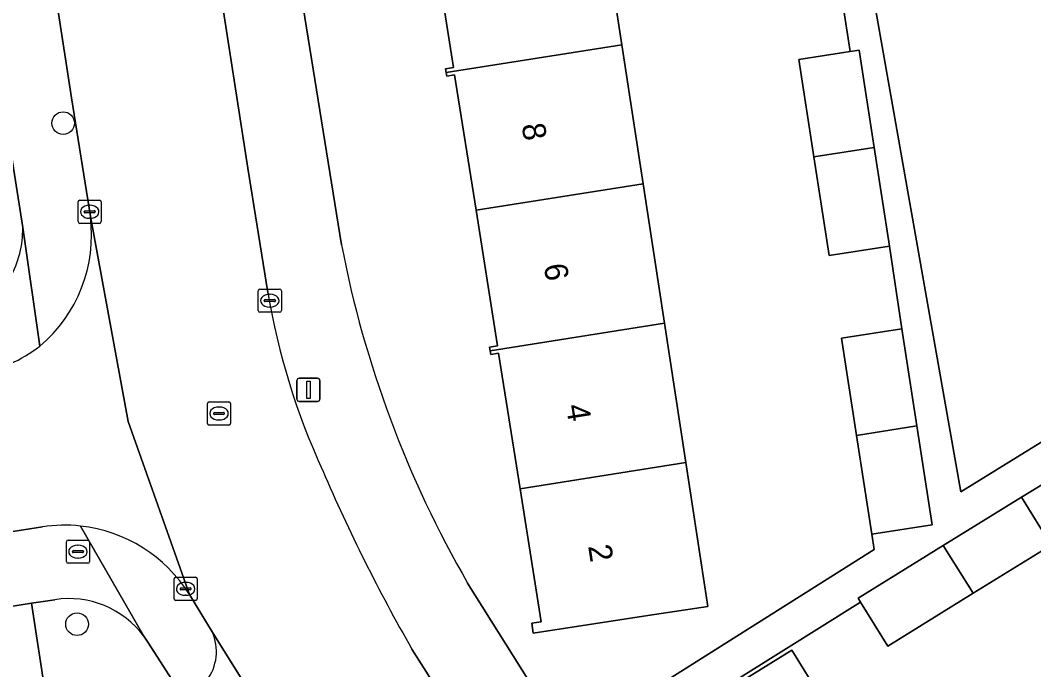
# Model space of a CAD drawing. Extents: x 160077 to 160948, y 386481 to 387498.
# Drawn here: x 160446.25 to 160490.05, y 387278.08 to 387306.15 of the extents above; entities that cross this region are included whole.
import ezdxf

# ---------------------------------------------------------------- set-up
doc = ezdxf.new("R2010")
doc.units = 0
for name, color, linetype in [('IMGEO_Boom', 7, 'Continuous'), ('IMGEO_Brandkraan', 7, 'Continuous'), ('IMGEO_Erf', 7, 'Continuous'), ('IMGEO_Groenvoorziening', 7, 'Continuous'), ('IMGEO_Kolk', 7, 'Continuous'), ('IMGEO_Lichtmast', 7, 'Continuous'), ('IMGEO_Pand', 7, 'Continuous'), ('IMGEO_Pand_nummerreeks', 7, 'Continuous'), ('IMGEO_Rijbaan_lokaal_open', 7, 'Continuous'), ('IMGEO_Rioolput', 7, 'Continuous'), ('IMGEO_Voetpad_open', 7, 'Continuous')]:
    doc.layers.add(name, color=color, linetype=linetype)

msp = doc.modelspace()

# ---------------------------------------------------------------- linework, layer by layer
at = {"layer": 'IMGEO_Boom'}
for centre in [(160448.103, 387301.71), (160448.704, 387280.046)]:
    msp.add_circle(centre, 0.489, dxfattribs=at)
at = {"layer": 'IMGEO_Brandkraan'}
for p, q in [((160448.243, 387282.758), (160448.243, 387283.61)), ((160448.318, 387283.684), (160449.17, 387283.684)), ((160449.244, 387283.61), (160449.244, 387282.758)), ((160448.502, 387283.178), (160448.502, 387283.19)), ((160448.545, 387283.227), (160448.943, 387283.227)), ((160448.731, 387283.464), (160448.756, 387283.464)), ((160448.986, 387283.19), (160448.986, 387283.178)), ((160448.94, 387283.141), (160448.542, 387283.141)), ((160448.754, 387282.904), (160448.729, 387282.904)), ((160449.17, 387282.684), (160448.318, 387282.684))]:
    msp.add_line(p, q, dxfattribs=at)
for points in [[(160448.243, 387282.758), (160448.243, 387283.61)], [(160448.318, 387283.684), (160449.17, 387283.684)], [(160449.244, 387283.61), (160449.244, 387282.758)], [(160449.17, 387282.684), (160448.318, 387282.684)]]:
    msp.add_lwpolyline(points, dxfattribs=at)
for centre, radius, start, end in [((160448.32, 387283.608), 0.0765, 91.552, 178.448), ((160448.32, 387283.608), 0.0765, 91.552, 178.448), ((160449.168, 387283.608), 0.0765, 1.552, 88.448), ((160449.168, 387283.608), 0.0765, 1.552, 88.448), ((160448.542, 387283.187), 0.0403, 85.8775, 175.7526), ((160448.539, 387283.177), 0.0366, 178.938, 274.7102), ((160448.943, 387283.184), 0.043, 264.8664, 352.4533), ((160448.947, 387283.189), 0.0386, 1.7309, 96.639), ((160448.32, 387282.76), 0.0765, 181.552, 268.448), ((160448.32, 387282.76), 0.0765, 181.552, 268.448), ((160449.168, 387282.76), 0.0765, 271.552, 358.448), ((160449.168, 387282.76), 0.0765, 271.552, 358.448)]:
    msp.add_arc(centre, radius, start, end, dxfattribs=at)
for centre, major_axis, ratio, start_param, end_param in [((160448.73, 387283.184), (-0.387, 0.002), 0.722429, 4.712389, 7.853982), ((160448.755, 387283.184), (-0.39, 0.002), 0.717154, 1.570796, 4.712389)]:
    msp.add_ellipse(centre, major_axis=major_axis, ratio=ratio, start_param=start_param, end_param=end_param, dxfattribs=at)
at = {"layer": 'IMGEO_Erf'}
for points in [[(160500, 387325.881), (160480.593, 387322.818), (160482.564, 387310.335), (160486.904, 387285.772), (160519.591, 387305.971)], [(160480.549, 387300.245), (160479.896, 387304.454), (160482.113, 387304.798), (160481.561, 387308.361), (160479.368, 387308.021), (160478.705, 387312.293), (160478.053, 387316.491), (160480.66, 387316.895), (160479.746, 387322.684), (160459.402, 387319.473)], [(160446.356, 387297.194), (160443.241, 387316.996)], [(160456.971, 387316.111), (160460.133, 387296.45)], [(160471.329, 387311.117), (160472.25, 387305.098), (160473.172, 387299.08), (160474.093, 387293.06), (160475.014, 387287.042), (160475.967, 387280.816), (160473.365, 387280.418), (160468.422, 387279.661), (160468.356, 387280.091), (160468.755, 387280.152), (160467.847, 387285.905), (160466.922, 387291.766), (160466.583, 387291.713), (160466.558, 387291.871), (160466.533, 387292.029), (160466.872, 387292.082), (160465.947, 387297.939), (160465.023, 387303.795), (160464.68, 387303.741), (160464.655, 387303.899), (160464.63, 387304.057), (160464.973, 387304.111), (160464.048, 387309.968)], [(160465.584, 387281.822), (160469.909, 387274.918), (160483.156, 387283.28), (160483.053, 387283.946), (160482.391, 387288.212), (160481.738, 387292.416), (160484.345, 387292.82), (160483.818, 387296.388), (160481.211, 387295.984), (160480.549, 387300.245)], [(160492.793, 387287.523), (160489.52, 387285.535), (160490.798, 387283.467), (160487.429, 387281.386), (160483.736, 387279.103), (160482.563, 387281.001), (160470.738, 387273.594)]]:
    msp.add_lwpolyline(points, dxfattribs=at)
msp.add_lwpolyline([(160480.876, 387276.853), (160477.328, 387274.661), (160473.814, 387272.489), (160472.536, 387274.557), (160476.033, 387276.718), (160479.598, 387278.921)], close=True, dxfattribs=at)
for centre, radius, start, end in [((160442.196, 387297.098), 4.161, 330.1468, 1.3208), ((160506.29, 387305.32), 47.002, 190.8784, 209.9965)]:
    msp.add_arc(centre, radius, start, end, dxfattribs=at)
at = {"layer": 'IMGEO_Groenvoorziening'}
msp.add_lwpolyline([(160447.747, 387281.105), (160446.738, 387280.952), (160447.912, 387273.249), (160453.415, 387276.694), (160451.794, 387279.23), (160451.59, 387279.532)], dxfattribs=at)
msp.add_arc((160448.363, 387277.13), 4.023, 36.6676, 98.8123, dxfattribs=at)
at = {"layer": 'IMGEO_Kolk'}
for p, q in [((160448.75, 387297.45), (160448.75, 387298.302)), ((160448.825, 387298.376), (160449.677, 387298.376)), ((160449.238, 387298.156), (160449.263, 387298.156)), ((160449.751, 387298.302), (160449.751, 387297.45)), ((160449.009, 387297.87), (160449.009, 387297.882)), ((160449.447, 387297.833), (160449.049, 387297.833)), ((160449.052, 387297.919), (160449.45, 387297.919)), ((160449.493, 387297.882), (160449.493, 387297.87)), ((160449.677, 387297.376), (160448.825, 387297.376)), ((160449.261, 387297.596), (160449.236, 387297.596)), ((160456.533, 387293.609), (160456.533, 387294.461)), ((160456.608, 387294.535), (160457.46, 387294.535)), ((160457.021, 387294.315), (160457.046, 387294.315)), ((160457.534, 387294.461), (160457.534, 387293.609)), ((160456.792, 387294.029), (160456.792, 387294.041)), ((160457.23, 387293.992), (160456.832, 387293.992)), ((160456.835, 387294.078), (160457.233, 387294.078)), ((160457.044, 387293.755), (160457.019, 387293.755)), ((160457.276, 387294.041), (160457.276, 387294.029)), ((160457.46, 387293.535), (160456.608, 387293.535)), ((160452.897, 387281.15), (160452.897, 387282.002)), ((160452.972, 387282.076), (160453.824, 387282.076)), ((160453.385, 387281.856), (160453.41, 387281.856)), ((160453.898, 387282.002), (160453.898, 387281.15)), ((160453.156, 387281.57), (160453.156, 387281.582)), ((160453.594, 387281.533), (160453.196, 387281.533)), ((160453.199, 387281.619), (160453.597, 387281.619)), ((160453.64, 387281.582), (160453.64, 387281.57)), ((160453.824, 387281.076), (160452.972, 387281.076)), ((160453.408, 387281.296), (160453.383, 387281.296))]:
    msp.add_line(p, q, dxfattribs=at)
for points in [[(160448.75, 387297.45), (160448.75, 387298.302)], [(160448.825, 387298.376), (160449.677, 387298.376)], [(160449.751, 387298.302), (160449.751, 387297.45)], [(160449.677, 387297.376), (160448.825, 387297.376)], [(160456.533, 387293.609), (160456.533, 387294.461)], [(160456.608, 387294.535), (160457.46, 387294.535)], [(160457.534, 387294.461), (160457.534, 387293.609)], [(160457.46, 387293.535), (160456.608, 387293.535)], [(160452.897, 387281.15), (160452.897, 387282.002)], [(160452.972, 387282.076), (160453.824, 387282.076)], [(160453.898, 387282.002), (160453.898, 387281.15)], [(160453.824, 387281.076), (160452.972, 387281.076)]]:
    msp.add_lwpolyline(points, dxfattribs=at)
for centre, radius, start, end in [((160448.827, 387298.3), 0.0765, 91.552, 178.448), ((160448.827, 387298.3), 0.0765, 91.552, 178.448), ((160449.675, 387298.3), 0.0765, 1.552, 88.448), ((160449.675, 387298.3), 0.0765, 1.552, 88.448), ((160449.049, 387297.879), 0.0403, 85.8775, 175.7526), ((160449.046, 387297.869), 0.0366, 178.938, 274.7102), ((160449.45, 387297.876), 0.043, 264.8664, 352.4533), ((160449.454, 387297.881), 0.0386, 1.7309, 96.639), ((160448.827, 387297.452), 0.0765, 181.552, 268.448), ((160448.827, 387297.452), 0.0765, 181.552, 268.448), ((160449.675, 387297.452), 0.0765, 271.552, 358.448), ((160449.675, 387297.452), 0.0765, 271.552, 358.448), ((160456.61, 387294.459), 0.0765, 91.552, 178.448), ((160456.61, 387294.459), 0.0765, 91.552, 178.448), ((160457.458, 387294.459), 0.0765, 1.552, 88.448), ((160457.458, 387294.459), 0.0765, 1.552, 88.448), ((160456.832, 387294.038), 0.0403, 85.8775, 175.7526), ((160456.829, 387294.028), 0.0366, 178.938, 274.7102), ((160457.233, 387294.035), 0.043, 264.8664, 352.4533), ((160457.237, 387294.04), 0.0386, 1.7309, 96.639), ((160456.61, 387293.611), 0.0765, 181.552, 268.448), ((160456.61, 387293.611), 0.0765, 181.552, 268.448), ((160457.458, 387293.611), 0.0765, 271.552, 358.448), ((160457.458, 387293.611), 0.0765, 271.552, 358.448), ((160452.974, 387282), 0.0765, 91.552, 178.448), ((160452.974, 387282), 0.0765, 91.552, 178.448), ((160453.822, 387282), 0.0765, 1.552, 88.448), ((160453.822, 387282), 0.0765, 1.552, 88.448), ((160453.196, 387281.579), 0.0403, 85.8775, 175.7526), ((160453.193, 387281.569), 0.0366, 178.938, 274.7102), ((160453.597, 387281.576), 0.043, 264.8664, 352.4533), ((160453.601, 387281.581), 0.0386, 1.7309, 96.639), ((160452.974, 387281.152), 0.0765, 181.552, 268.448), ((160452.974, 387281.152), 0.0765, 181.552, 268.448), ((160453.822, 387281.152), 0.0765, 271.552, 358.448), ((160453.822, 387281.152), 0.0765, 271.552, 358.448)]:
    msp.add_arc(centre, radius, start, end, dxfattribs=at)
for centre, major_axis, ratio, start_param, end_param in [((160449.237, 387297.876), (-0.387, 0.002), 0.722429, 4.712389, 7.853982), ((160449.262, 387297.876), (-0.39, 0.002), 0.717154, 1.570796, 4.712389), ((160457.02, 387294.035), (-0.387, 0.002), 0.722429, 4.712389, 7.853982), ((160457.045, 387294.035), (-0.39, 0.002), 0.717154, 1.570796, 4.712389), ((160453.384, 387281.576), (-0.387, 0.002), 0.722429, 4.712389, 7.853982), ((160453.409, 387281.576), (-0.39, 0.002), 0.717154, 1.570796, 4.712389)]:
    msp.add_ellipse(centre, major_axis=major_axis, ratio=ratio, start_param=start_param, end_param=end_param, dxfattribs=at)
at = {"layer": 'IMGEO_Lichtmast'}
for p, q in [((160458.309, 387290.679), (160459.099, 387290.679)), ((160459.099, 387290.679), (160458.309, 387290.679)), ((160458.209, 387289.779), (160458.209, 387290.579)), ((160458.209, 387290.579), (160458.209, 387289.779)), ((160459.199, 387290.579), (160459.199, 387289.779)), ((160459.199, 387289.779), (160459.199, 387290.579)), ((160459.099, 387289.679), (160458.309, 387289.679)), ((160458.309, 387289.679), (160459.099, 387289.679))]:
    msp.add_line(p, q, dxfattribs=at)
msp.add_lwpolyline([(160458.629, 387290.554), (160458.779, 387290.554), (160458.779, 387289.804), (160458.629, 387289.804), (160458.629, 387290.554)], dxfattribs=at)
for centre, start, end in [((160458.309, 387290.579), 90, 180), ((160458.309, 387290.579), 90, 180), ((160459.099, 387290.579), 0, 90), ((160459.099, 387290.579), 360, 90), ((160458.309, 387289.779), 180, 270), ((160458.309, 387289.779), 180, 270), ((160459.099, 387289.779), 270, 0), ((160459.099, 387289.779), 270, 0)]:
    msp.add_arc(centre, 0.1, start, end, dxfattribs=at)
at = {"layer": 'IMGEO_Pand'}
for points in [[(160471.329, 387311.117), (160464.048, 387309.968), (160464.973, 387304.111), (160464.63, 387304.057), (160464.655, 387303.899), (160472.25, 387305.098)], [(160472.25, 387305.098), (160464.655, 387303.899), (160464.68, 387303.741), (160465.023, 387303.795), (160465.947, 387297.939), (160473.172, 387299.08)], [(160482.503, 387304.858), (160482.113, 387304.798), (160479.896, 387304.454), (160480.549, 387300.245), (160483.155, 387300.656)], [(160481.211, 387295.984), (160483.818, 387296.388), (160483.155, 387300.656), (160480.549, 387300.245)], [(160473.172, 387299.08), (160465.947, 387297.939), (160466.872, 387292.082), (160466.533, 387292.029), (160466.558, 387291.871), (160474.093, 387293.06)], [(160474.093, 387293.06), (160466.558, 387291.871), (160466.583, 387291.713), (160466.922, 387291.766), (160467.847, 387285.905), (160475.014, 387287.042)], [(160484.345, 387292.82), (160481.738, 387292.416), (160482.391, 387288.212), (160484.996, 387288.626)], [(160483.053, 387283.946), (160485.66, 387284.35), (160484.996, 387288.626), (160482.391, 387288.212)], [(160475.014, 387287.042), (160467.847, 387285.905), (160468.755, 387280.152), (160468.356, 387280.091), (160468.422, 387279.661), (160473.365, 387280.418), (160475.967, 387280.816)], [(160490.798, 387283.467), (160489.52, 387285.535), (160486.134, 387283.443), (160487.429, 387281.386)], [(160487.429, 387281.386), (160486.134, 387283.443), (160482.458, 387281.171), (160482.563, 387281.001), (160483.736, 387279.103)], [(160477.328, 387274.661), (160480.876, 387276.853), (160479.598, 387278.921), (160476.033, 387276.718)]]:
    msp.add_lwpolyline(points, close=True, dxfattribs=at)
at = {"layer": 'IMGEO_Rijbaan_lokaal_open'}
for points in [[(160445.185, 387369.339), (160439.731, 387403.919), (160433.965, 387439.947), (160433.912, 387439.966), (160431.907, 387452.809), (160425.014, 387451.706), (160429.751, 387421.993), (160429.785, 387421.987), (160432.722, 387403.493), (160432.676, 387403.453), (160435.904, 387382.909), (160439.116, 387362.429), (160443.348, 387335.908), (160448.468, 387302.807), (160449.285, 387297.666), (160450.91, 387288.812), (160453.559, 387281.332), (160454.544, 387279.719), (160463.8, 387264.904)], [(160456.945, 387294.39), (160456.089, 387299.755), (160453.651, 387315.452), (160453.642, 387315.457), (160450.699, 387333.585), (160450.725, 387333.607), (160445.185, 387369.339)], [(160453.559, 387281.332), (160450.91, 387288.812), (160449.285, 387297.666)], [(160397.338, 387276.443), (160401.538, 387277.092), (160410.581, 387278.491), (160447.213, 387284.258)], [(160472.444, 387264.366), (160463.176, 387278.973)]]:
    msp.add_lwpolyline(points, dxfattribs=at)
for centre, radius, start, end in [((160443.036, 387296.88), 6.298, 310.1118, 7.1732), ((160487.218, 387299.517), 30.704, 189.6129, 204.7043), ((160443.095, 387297.34), 6.621, 281.464, 307.1566), ((160526.809, 387315.575), 73.409, 203.17517, 209.90737), ((160448.159, 387278.01), 6.319, 83.6896, 98.6145), ((160448.161, 387277.969), 6.36, 31.9219, 83.7461)]:
    msp.add_arc(centre, radius, start, end, dxfattribs=at)
at = {"layer": 'IMGEO_Rioolput'}
for p, q in [((160454.34, 387288.73), (160454.34, 387289.582)), ((160454.415, 387289.656), (160455.267, 387289.656)), ((160454.828, 387289.436), (160454.853, 387289.436)), ((160455.341, 387289.582), (160455.341, 387288.73)), ((160454.599, 387289.15), (160454.599, 387289.162)), ((160455.037, 387289.113), (160454.639, 387289.113)), ((160454.642, 387289.199), (160455.04, 387289.199)), ((160454.851, 387288.876), (160454.826, 387288.876)), ((160455.083, 387289.162), (160455.083, 387289.15)), ((160455.267, 387288.656), (160454.415, 387288.656))]:
    msp.add_line(p, q, dxfattribs=at)
for points in [[(160454.34, 387288.73), (160454.34, 387289.582)], [(160454.415, 387289.656), (160455.267, 387289.656)], [(160455.341, 387289.582), (160455.341, 387288.73)], [(160455.267, 387288.656), (160454.415, 387288.656)]]:
    msp.add_lwpolyline(points, dxfattribs=at)
for centre, radius, start, end in [((160454.417, 387289.58), 0.0765, 91.552, 178.448), ((160454.417, 387289.58), 0.0765, 91.552, 178.448), ((160455.265, 387289.58), 0.0765, 1.552, 88.448), ((160455.265, 387289.58), 0.0765, 1.552, 88.448), ((160454.639, 387289.159), 0.0403, 85.8775, 175.7526), ((160454.636, 387289.149), 0.0366, 178.938, 274.7102), ((160455.04, 387289.156), 0.043, 264.8664, 352.4533), ((160455.044, 387289.161), 0.0386, 1.7309, 96.639), ((160454.417, 387288.732), 0.0765, 181.552, 268.448), ((160454.417, 387288.732), 0.0765, 181.552, 268.448), ((160455.265, 387288.732), 0.0765, 271.552, 358.448), ((160455.265, 387288.732), 0.0765, 271.552, 358.448)]:
    msp.add_arc(centre, radius, start, end, dxfattribs=at)
for centre, major_axis, ratio, start_param, end_param in [((160454.827, 387289.156), (-0.387, 0.002), 0.722429, 4.712389, 7.853982), ((160454.852, 387289.156), (-0.39, 0.002), 0.717154, 1.570796, 4.712389)]:
    msp.add_ellipse(centre, major_axis=major_axis, ratio=ratio, start_param=start_param, end_param=end_param, dxfattribs=at)
at = {"layer": 'IMGEO_Voetpad_open'}
for points in [[(160428.839, 387408.018), (160429.419, 387403.892), (160432.691, 387383.872), (160432.797, 387383.226), (160432.875, 387383.209), (160434.076, 387374.342), (160434.062, 387374.328), (160437.249, 387354.718), (160437.276, 387354.714), (160438.571, 387345.984), (160438.57, 387345.983), (160441.62, 387326.203), (160443.246, 387317.002), (160443.241, 387316.996), (160446.356, 387297.194), (160447.094, 387292.063)], [(160449.285, 387297.666), (160448.468, 387302.807), (160443.348, 387335.908), (160439.116, 387362.429)], [(160519.591, 387305.971), (160486.904, 387285.772), (160482.564, 387310.335), (160480.593, 387322.818), (160479.746, 387322.684), (160480.66, 387316.895), (160481.311, 387312.703), (160481.975, 387308.425), (160481.561, 387308.361), (160482.113, 387304.798), (160482.503, 387304.858), (160483.155, 387300.656), (160483.818, 387296.388), (160484.345, 387292.82), (160484.996, 387288.626), (160485.66, 387284.35), (160483.053, 387283.946), (160483.156, 387283.28), (160469.909, 387274.918)], [(160460.133, 387296.45), (160456.971, 387316.111), (160456.048, 387321.203)], [(160453.651, 387315.452), (160456.089, 387299.755), (160456.945, 387294.39)], [(160447.094, 387292.063), (160446.356, 387297.194)], [(160470.738, 387273.594), (160482.563, 387281.001), (160482.458, 387281.171), (160486.134, 387283.443), (160489.52, 387285.535), (160492.793, 387287.523)], [(160447.213, 387284.258), (160410.581, 387278.491), (160401.538, 387277.092), (160401.614, 387276.599), (160397.414, 387275.949), (160397.338, 387276.443), (160376.94, 387273.288)], [(160448.854, 387284.291), (160451.59, 387279.532), (160451.794, 387279.23), (160453.415, 387276.694), (160454.302, 387277.61)], [(160451.59, 387279.532), (160448.854, 387284.291)], [(160470.805, 387273.487), (160470.738, 387273.594), (160469.909, 387274.918), (160465.584, 387281.822)], [(160445.192, 387280.717), (160446.738, 387280.952), (160447.747, 387281.105)], [(160454.544, 387279.719), (160453.559, 387281.332)], [(160447.912, 387273.249), (160446.738, 387280.952), (160445.192, 387280.717), (160445.762, 387276.968)], [(160472.539, 387250.825), (160463.8, 387264.904), (160454.544, 387279.719)], [(160463.176, 387278.973), (160472.444, 387264.366), (160479.886, 387252.225), (160480.89, 387250.608), (160482.077, 387248.744), (160482.621, 387247.91), (160487.15, 387251.24)]]:
    msp.add_lwpolyline(points, dxfattribs=at)
for centre, radius, start, end in [((160443.036, 387296.88), 6.298, 310.1118, 7.1732), ((160442.196, 387297.098), 4.161, 330.1468, 1.3208), ((160506.29, 387305.32), 47.002, 190.8784, 209.9965), ((160487.218, 387299.517), 30.704, 189.6129, 204.7043), ((160443.095, 387297.34), 6.621, 281.464, 307.1566), ((160526.809, 387315.575), 73.409, 203.17517, 209.90737), ((160448.159, 387278.01), 6.319, 83.6896, 98.6145), ((160448.161, 387277.969), 6.36, 31.9219, 83.7461), ((160448.363, 387277.13), 4.023, 36.6676, 98.8123), ((160452.668, 387278.866), 2.061, 322.4526, 24.4557), ((160452.668, 387278.866), 2.061, 322.4526, 24.4557)]:
    msp.add_arc(centre, radius, start, end, dxfattribs=at)

# ---------------------------------------------------------------- texts
at = {"layer": 'IMGEO_Pand_nummerreeks'}
for s, p in [('8', (160467.915, 387301.635)), ('6', (160468.872, 387295.567)), ('4', (160469.83, 387289.495)), ('2', (160470.787, 387283.424))]:
    msp.add_text(s, height=1, rotation=278.9666, dxfattribs=at).set_placement(p)

doc.saveas('drawing.dxf')
